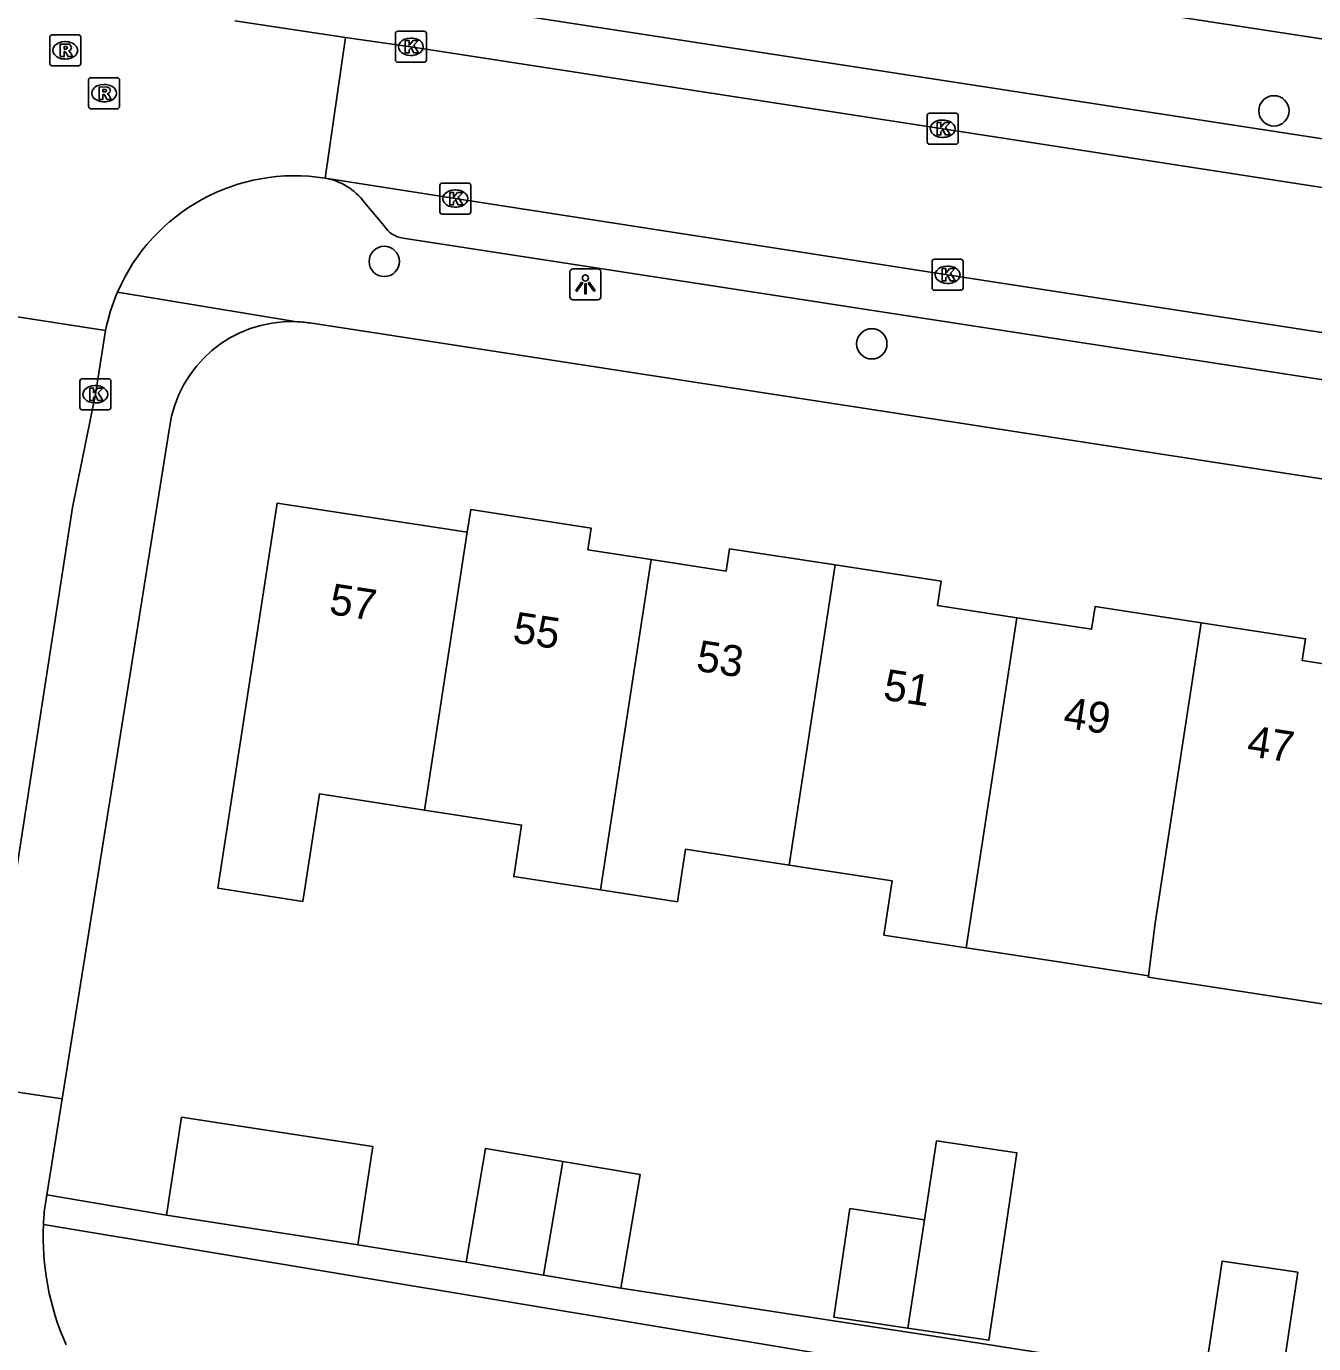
# Model space of a CAD drawing. Extents: x 161486 to 162249, y 379484 to 380829.
# Drawn here: x 161922.97 to 161964.49, y 380504.41 to 380546.91 of the extents above; entities that cross this region are included whole.
import ezdxf

# ---------------------------------------------------------------- set-up
doc = ezdxf.new("R2010")
doc.units = 0
for name, color, linetype in [('IMGEO_Boom', 7, 'Continuous'), ('IMGEO_Kolk', 7, 'Continuous'), ('IMGEO_Lichtpunt', 7, 'Continuous'), ('IMGEO_Pand', 7, 'Continuous'), ('IMGEO_Pand_nummerreeks', 7, 'Continuous'), ('IMGEO_Rijbaan_lokaal_open', 7, 'Continuous'), ('IMGEO_Rioolput', 7, 'Continuous'), ('IMGEO_Voetpad_open', 7, 'Continuous')]:
    doc.layers.add(name, color=color, linetype=linetype)

msp = doc.modelspace()

# ---------------------------------------------------------------- linework, layer by layer
at = {"layer": 'IMGEO_Boom'}
for centre in [(161963.213, 380544.18), (161934.512, 380539.321), (161950.241, 380536.664)]:
    msp.add_circle(centre, 0.489, dxfattribs=at)
at = {"layer": 'IMGEO_Kolk'}
for p, q in [((161934.87, 380545.822), (161934.87, 380546.674)), ((161934.945, 380546.748), (161935.797, 380546.748)), ((161935.358, 380546.528), (161935.383, 380546.528)), ((161935.871, 380546.674), (161935.871, 380545.822)), ((161935.797, 380545.748), (161934.945, 380545.748)), ((161935.381, 380545.968), (161935.356, 380545.968)), ((161952.027, 380543.178), (161952.027, 380544.03)), ((161952.102, 380544.104), (161952.954, 380544.104)), ((161953.028, 380544.03), (161953.028, 380543.178)), ((161952.515, 380543.884), (161952.54, 380543.884)), ((161952.954, 380543.104), (161952.102, 380543.104)), ((161952.538, 380543.324), (161952.513, 380543.324)), ((161936.379, 380541.849), (161937.231, 380541.849)), ((161936.304, 380540.923), (161936.304, 380541.775)), ((161936.792, 380541.629), (161936.817, 380541.629)), ((161937.305, 380541.775), (161937.305, 380540.923)), ((161936.815, 380541.069), (161936.79, 380541.069)), ((161937.231, 380540.849), (161936.379, 380540.849)), ((161952.185, 380538.466), (161952.185, 380539.318)), ((161952.26, 380539.392), (161953.112, 380539.392)), ((161953.186, 380539.318), (161953.186, 380538.466)), ((161952.673, 380539.172), (161952.698, 380539.172)), ((161953.112, 380538.392), (161952.26, 380538.392)), ((161952.696, 380538.612), (161952.671, 380538.612)), ((161924.692, 380534.61), (161924.692, 380535.462)), ((161924.767, 380535.536), (161925.619, 380535.536)), ((161925.693, 380535.462), (161925.693, 380534.61)), ((161925.18, 380535.316), (161925.205, 380535.316)), ((161925.203, 380534.756), (161925.178, 380534.756)), ((161925.619, 380534.536), (161924.767, 380534.536))]:
    msp.add_line(p, q, dxfattribs=at)
for points in [[(161934.87, 380545.822), (161934.87, 380546.674)], [(161934.945, 380546.748), (161935.797, 380546.748)], [(161935.871, 380546.674), (161935.871, 380545.822)], [(161935.191, 380546.448), (161935.314, 380546.448), (161935.314, 380546.297), (161935.444, 380546.448), (161935.608, 380546.448), (161935.462, 380546.297), (161935.615, 380546.048), (161935.463, 380546.048), (161935.378, 380546.212), (161935.314, 380546.145), (161935.314, 380546.048), (161935.191, 380546.048), (161935.191, 380546.448)], [(161935.797, 380545.748), (161934.945, 380545.748)], [(161952.027, 380543.178), (161952.027, 380544.03)], [(161952.102, 380544.104), (161952.954, 380544.104)], [(161953.028, 380544.03), (161953.028, 380543.178)], [(161952.348, 380543.804), (161952.471, 380543.804), (161952.471, 380543.653), (161952.601, 380543.804), (161952.765, 380543.804), (161952.619, 380543.653), (161952.772, 380543.404), (161952.62, 380543.404), (161952.535, 380543.568), (161952.471, 380543.501), (161952.471, 380543.404), (161952.348, 380543.404), (161952.348, 380543.804)], [(161952.954, 380543.104), (161952.102, 380543.104)], [(161936.379, 380541.849), (161937.231, 380541.849)], [(161936.304, 380540.923), (161936.304, 380541.775)], [(161936.625, 380541.549), (161936.748, 380541.549), (161936.748, 380541.398), (161936.878, 380541.549), (161937.042, 380541.549), (161936.896, 380541.398), (161937.049, 380541.149), (161936.897, 380541.149), (161936.812, 380541.313), (161936.748, 380541.246), (161936.748, 380541.149), (161936.625, 380541.149), (161936.625, 380541.549)], [(161937.305, 380541.775), (161937.305, 380540.923)], [(161937.231, 380540.849), (161936.379, 380540.849)], [(161952.185, 380538.466), (161952.185, 380539.318)], [(161952.26, 380539.392), (161953.112, 380539.392)], [(161953.186, 380539.318), (161953.186, 380538.466)], [(161952.506, 380539.092), (161952.629, 380539.092), (161952.629, 380538.941), (161952.759, 380539.092), (161952.923, 380539.092), (161952.777, 380538.941), (161952.93, 380538.692), (161952.778, 380538.692), (161952.693, 380538.856), (161952.629, 380538.789), (161952.629, 380538.692), (161952.506, 380538.692), (161952.506, 380539.092)], [(161953.112, 380538.392), (161952.26, 380538.392)], [(161924.692, 380534.61), (161924.692, 380535.462)], [(161924.767, 380535.536), (161925.619, 380535.536)], [(161925.693, 380535.462), (161925.693, 380534.61)], [(161925.013, 380535.236), (161925.136, 380535.236), (161925.136, 380535.085), (161925.266, 380535.236), (161925.43, 380535.236), (161925.284, 380535.085), (161925.437, 380534.836), (161925.285, 380534.836), (161925.2, 380535), (161925.136, 380534.933), (161925.136, 380534.836), (161925.013, 380534.836), (161925.013, 380535.236)], [(161925.619, 380534.536), (161924.767, 380534.536)]]:
    msp.add_lwpolyline(points, dxfattribs=at)
for centre, start, end in [((161934.947, 380546.672), 91.552, 178.448), ((161934.947, 380546.672), 91.552, 178.448), ((161935.795, 380546.672), 1.552, 88.448), ((161935.795, 380546.672), 1.552, 88.448), ((161934.947, 380545.824), 181.552, 268.448), ((161934.947, 380545.824), 181.552, 268.448), ((161935.795, 380545.824), 271.552, 358.448), ((161935.795, 380545.824), 271.552, 358.448), ((161952.104, 380544.028), 91.552, 178.448), ((161952.104, 380544.028), 91.552, 178.448), ((161952.952, 380544.028), 1.552, 88.448), ((161952.952, 380544.028), 1.552, 88.448), ((161952.104, 380543.18), 181.552, 268.448), ((161952.104, 380543.18), 181.552, 268.448), ((161952.952, 380543.18), 271.552, 358.448), ((161952.952, 380543.18), 271.552, 358.448), ((161936.381, 380541.773), 91.552, 178.448), ((161936.381, 380541.773), 91.552, 178.448), ((161937.229, 380541.773), 1.552, 88.448), ((161937.229, 380541.773), 1.552, 88.448), ((161936.381, 380540.925), 181.552, 268.448), ((161936.381, 380540.925), 181.552, 268.448), ((161937.229, 380540.925), 271.552, 358.448), ((161937.229, 380540.925), 271.552, 358.448), ((161952.262, 380539.316), 91.552, 178.448), ((161952.262, 380539.316), 91.552, 178.448), ((161953.11, 380539.316), 1.552, 88.448), ((161953.11, 380539.316), 1.552, 88.448), ((161952.262, 380538.468), 181.552, 268.448), ((161952.262, 380538.468), 181.552, 268.448), ((161953.11, 380538.468), 271.552, 358.448), ((161953.11, 380538.468), 271.552, 358.448), ((161924.769, 380535.46), 91.552, 178.448), ((161924.769, 380535.46), 91.552, 178.448), ((161925.617, 380535.46), 1.552, 88.448), ((161925.617, 380535.46), 1.552, 88.448), ((161924.769, 380534.612), 181.552, 268.448), ((161924.769, 380534.612), 181.552, 268.448), ((161925.617, 380534.612), 271.552, 358.448), ((161925.617, 380534.612), 271.552, 358.448)]:
    msp.add_arc(centre, 0.0765, start, end, dxfattribs=at)
for centre, major_axis, ratio, start_param, end_param in [((161935.357, 380546.248), (-0.387, 0.002), 0.722429, 4.712389, 7.853982), ((161935.382, 380546.248), (-0.39, 0.002), 0.717154, 1.570796, 4.712389), ((161952.514, 380543.604), (-0.387, 0.002), 0.722429, 4.712389, 7.853982), ((161952.539, 380543.604), (-0.39, 0.002), 0.717154, 1.570796, 4.712389), ((161936.791, 380541.349), (-0.387, 0.002), 0.722429, 4.712389, 7.853982), ((161936.816, 380541.349), (-0.39, 0.002), 0.717154, 1.570796, 4.712389), ((161952.672, 380538.892), (-0.387, 0.002), 0.722429, 4.712389, 7.853982), ((161952.697, 380538.892), (-0.39, 0.002), 0.717154, 1.570796, 4.712389), ((161925.179, 380535.036), (-0.387, 0.002), 0.722429, 4.712389, 7.853982), ((161925.204, 380535.036), (-0.39, 0.002), 0.717154, 1.570796, 4.712389)]:
    msp.add_ellipse(centre, major_axis=major_axis, ratio=ratio, start_param=start_param, end_param=end_param, dxfattribs=at)
at = {"layer": 'IMGEO_Lichtpunt'}
for p, q in [((161940.504, 380538.988), (161940.504, 380538.181)), ((161940.504, 380538.988), (161940.504, 380538.181)), ((161941.406, 380539.083), (161940.598, 380539.083)), ((161941.406, 380539.083), (161940.598, 380539.083)), ((161941.5, 380538.181), (161941.5, 380538.988)), ((161941.5, 380538.181), (161941.5, 380538.988)), ((161940.598, 380538.087), (161941.406, 380538.087)), ((161940.598, 380538.087), (161941.406, 380538.087))]:
    msp.add_line(p, q, dxfattribs=at)
for points in [[(161940.878, 380538.652), (161940.917, 380538.624), (161940.729, 380538.362), (161940.691, 380538.389), (161940.878, 380538.652)], [(161940.98, 380538.604), (161941.027, 380538.604), (161941.027, 380538.282), (161940.98, 380538.282), (161940.98, 380538.604)], [(161941.09, 380538.624), (161941.128, 380538.651), (161941.315, 380538.389), (161941.276, 380538.361), (161941.09, 380538.624)]]:
    msp.add_lwpolyline(points, dxfattribs=at)
msp.add_circle((161941.003, 380538.786), 0.0994, dxfattribs=at)
for centre, start, end in [((161940.598, 380538.988), 90, 180), ((161940.598, 380538.988), 90, 180), ((161941.406, 380538.988), 0, 90), ((161941.406, 380538.988), 0, 90), ((161940.598, 380538.181), 180, 270), ((161940.598, 380538.181), 180, 270), ((161941.406, 380538.181), 270, 0), ((161941.406, 380538.181), 270, 360)]:
    msp.add_arc(centre, 0.0946, start, end, dxfattribs=at)
at = {"layer": 'IMGEO_Pand'}
for points in [[(161935.813, 380521.621), (161932.42, 380522.143), (161931.888, 380518.678), (161929.148, 380519.1), (161931.059, 380531.529), (161936.985, 380530.618), (161937.189, 380530.587)], [(161937.189, 380530.587), (161937.301, 380531.315), (161941.187, 380530.718), (161941.08, 380530.019), (161943.124, 380529.705)], [(161937.189, 380530.587), (161935.813, 380521.621)], [(161943.124, 380529.705), (161945.54, 380529.334), (161945.651, 380530.056), (161949.063, 380529.531)], [(161941.487, 380519.048), (161943.124, 380529.705)], [(161949.063, 380529.531), (161947.576, 380519.847)], [(161949.063, 380529.531), (161952.481, 380529.006), (161952.36, 380528.221), (161954.923, 380527.827)], [(161954.923, 380527.827), (161957.332, 380527.456), (161957.446, 380528.194), (161960.869, 380527.668)], [(161954.923, 380527.827), (161953.288, 380517.183)], [(161960.869, 380527.668), (161959.381, 380517.981), (161959.162, 380516.28)], [(161960.869, 380527.668), (161964.235, 380527.151), (161964.127, 380526.446), (161966.695, 380526.052)], [(161941.487, 380519.048), (161938.688, 380519.478), (161938.943, 380521.14), (161935.813, 380521.621)], [(161947.576, 380519.847), (161944.231, 380520.361), (161943.971, 380518.666), (161941.487, 380519.048)], [(161953.288, 380517.183), (161950.629, 380517.592), (161950.898, 380519.337), (161947.576, 380519.847)], [(161959.162, 380516.28), (161956.197, 380516.736), (161953.288, 380517.183)], [(161965.048, 380515.332), (161959.156, 380516.237), (161959.162, 380516.28)], [(161927.487, 380508.552), (161927.974, 380511.717), (161934.145, 380510.768), (161933.658, 380507.603)], [(161951.405, 380504.913), (161954.021, 380504.522), (161954.543, 380508.021), (161954.922, 380510.564), (161952.332, 380510.951), (161951.942, 380508.409)], [(161937.159, 380507.044), (161937.781, 380510.712), (161940.275, 380510.29)], [(161940.275, 380510.29), (161939.653, 380506.621)], [(161940.275, 380510.29), (161942.768, 380509.867), (161942.146, 380506.198)], [(161951.405, 380504.913), (161949.015, 380505.27), (161949.537, 380508.769), (161951.942, 380508.409)], [(161933.658, 380507.603), (161927.487, 380508.552)], [(161951.942, 380508.409), (161951.405, 380504.913)], [(161939.653, 380506.621), (161937.159, 380507.044)], [(161963.981, 380506.714), (161963.444, 380503.125), (161961.01, 380503.488), (161961.546, 380507.078), (161963.981, 380506.714)], [(161942.146, 380506.198), (161939.653, 380506.621)]]:
    msp.add_lwpolyline(points, dxfattribs=at)
at = {"layer": 'IMGEO_Rijbaan_lokaal_open'}
for points in [[(161933.264, 380546.55), (161929.69, 380547.086)], [(161932.606, 380542.007), (161933.264, 380546.55)], [(161933.264, 380546.55), (161935.372, 380546.247), (161952.528, 380543.603), (161973.878, 380540.297), (161995.793, 380536.963), (162000, 380536.329), (162000.684, 380536.226)], [(161999.874, 380531.653), (161994.763, 380532.455), (161975.164, 380535.431), (161952.685, 380538.893), (161936.805, 380541.351), (161932.606, 380542.007)], [(161925.521, 380537.092), (161920.649, 380537.844)], [(161921.604, 380512.685), (161922.248, 380517.116), (161924.453, 380531.388), (161925.192, 380535.036), (161925.521, 380537.092)]]:
    msp.add_lwpolyline(points, dxfattribs=at)
for centre, radius, start, end in [((161931.617, 380535.869), 6.217, 80.8484, 156.6311), ((161931.625, 380535.864), 6.226, 156.6182, 168.6265)]:
    msp.add_arc(centre, radius, start, end, dxfattribs=at)
at = {"layer": 'IMGEO_Rioolput'}
for p, q in [((161923.721, 380545.706), (161923.721, 380546.558)), ((161923.796, 380546.632), (161924.648, 380546.632)), ((161924.722, 380546.558), (161924.722, 380545.706)), ((161924.209, 380546.412), (161924.234, 380546.412)), ((161924.648, 380545.632), (161923.796, 380545.632)), ((161924.232, 380545.852), (161924.207, 380545.852)), ((161925.05, 380545.25), (161925.902, 380545.25)), ((161924.975, 380544.324), (161924.975, 380545.176)), ((161925.463, 380545.03), (161925.488, 380545.03)), ((161925.976, 380545.176), (161925.976, 380544.324)), ((161925.486, 380544.47), (161925.461, 380544.47)), ((161925.902, 380544.25), (161925.05, 380544.25))]:
    msp.add_line(p, q, dxfattribs=at)
for points in [[(161923.721, 380545.706), (161923.721, 380546.558)], [(161923.796, 380546.632), (161924.648, 380546.632)], [(161924.722, 380546.558), (161924.722, 380545.706)], [(161924.31, 380546.33), (161924.058, 380546.332), (161924.058, 380545.932)], [(161924.058, 380545.932), (161924.182, 380545.932), (161924.182, 380546.094), (161924.193, 380546.094)], [(161924.236, 380546.251), (161924.182, 380546.251), (161924.182, 380546.17)], [(161924.182, 380546.17), (161924.234, 380546.17)], [(161924.24, 380546.065), (161924.311, 380545.932), (161924.451, 380545.932), (161924.386, 380546.058)], [(161924.648, 380545.632), (161923.796, 380545.632)], [(161925.05, 380545.25), (161925.902, 380545.25)], [(161924.975, 380544.324), (161924.975, 380545.176)], [(161925.564, 380544.948), (161925.312, 380544.95), (161925.312, 380544.55)], [(161925.49, 380544.869), (161925.436, 380544.869), (161925.436, 380544.788)], [(161925.436, 380544.788), (161925.488, 380544.788)], [(161925.976, 380545.176), (161925.976, 380544.324)], [(161925.312, 380544.55), (161925.436, 380544.55), (161925.436, 380544.712), (161925.447, 380544.712)], [(161925.494, 380544.683), (161925.565, 380544.55), (161925.705, 380544.55), (161925.64, 380544.676)], [(161925.902, 380544.25), (161925.05, 380544.25)]]:
    msp.add_lwpolyline(points, dxfattribs=at)
for centre, radius, start, end in [((161923.798, 380546.556), 0.0765, 91.552, 178.448), ((161923.798, 380546.556), 0.0765, 91.552, 178.448), ((161924.646, 380546.556), 0.0765, 1.552, 88.448), ((161924.646, 380546.556), 0.0765, 1.552, 88.448), ((161924.192, 380546.041), 0.0533, 26.0293, 88.6989), ((161924.218, 380546.359), 0.19, 274.7715, 282.9687), ((161924.242, 380546.155), 0.0964, 77.0061, 93.1865), ((161924.256, 380546.212), 0.0378, 276.6634, 79.6772), ((161924.309, 380546.22), 0.109, 350.3612, 89.416), ((161924.307, 380546.22), 0.112, 277.5842, 350.9817), ((161924.291, 380546.005), 0.108, 29.5134, 73.7905), ((161923.798, 380545.708), 0.0765, 181.552, 268.448), ((161923.798, 380545.708), 0.0765, 181.552, 268.448), ((161924.646, 380545.708), 0.0765, 271.552, 358.448), ((161924.646, 380545.708), 0.0765, 271.552, 358.448), ((161925.052, 380545.174), 0.0765, 91.552, 178.448), ((161925.052, 380545.174), 0.0765, 91.552, 178.448), ((161925.9, 380545.174), 0.0765, 1.552, 88.448), ((161925.9, 380545.174), 0.0765, 1.552, 88.448), ((161925.472, 380544.977), 0.19, 274.7715, 282.9687), ((161925.496, 380544.773), 0.0964, 77.0061, 93.1865), ((161925.51, 380544.83), 0.0378, 276.6634, 79.6772), ((161925.563, 380544.838), 0.109, 350.3612, 89.416), ((161925.561, 380544.838), 0.112, 277.5842, 350.9817), ((161925.446, 380544.659), 0.0533, 26.0293, 88.6989), ((161925.545, 380544.623), 0.108, 29.5134, 73.7905), ((161925.052, 380544.326), 0.0765, 181.552, 268.448), ((161925.052, 380544.326), 0.0765, 181.552, 268.448), ((161925.9, 380544.326), 0.0765, 271.552, 358.448), ((161925.9, 380544.326), 0.0765, 271.552, 358.448)]:
    msp.add_arc(centre, radius, start, end, dxfattribs=at)
for centre, major_axis, ratio, start_param, end_param in [((161924.208, 380546.132), (-0.387, 0.002), 0.722429, 4.712389, 7.853982), ((161924.233, 380546.132), (-0.39, 0.002), 0.717154, 1.570796, 4.712389), ((161925.462, 380544.75), (-0.387, 0.002), 0.722429, 4.712389, 7.853982), ((161925.487, 380544.75), (-0.39, 0.002), 0.717154, 1.570796, 4.712389)]:
    msp.add_ellipse(centre, major_axis=major_axis, ratio=ratio, start_param=start_param, end_param=end_param, dxfattribs=at)
at = {"layer": 'IMGEO_Voetpad_open'}
for points in [[(161926.533, 380552.341), (161933.1, 380551.357), (161963.411, 380546.705), (161989.926, 380542.639), (162000, 380540.965), (162001.608, 380540.698)], [(161998.077, 380538.155), (161932.83, 380548.205)], [(161933.865, 380541.239), (161934.51, 380540.47)], [(161935.118, 380540.075), (161996.932, 380530.558)], [(161925.91, 380538.335), (161931.63, 380537.381)], [(162000.674, 380526.189), (162000.627, 380526.234), (162000, 380526.588), (161998.738, 380527.044), (161986.998, 380528.881), (161932.112, 380537.338)], [(161927.582, 380533.959), (161924.124, 380512.314)], [(161921.604, 380512.685), (161924.124, 380512.314)], [(161924.124, 380512.314), (161923.628, 380509.209)], [(161923.628, 380509.209), (161923.552, 380508.732)], [(161923.628, 380509.209), (161927.487, 380508.552)], [(161923.518, 380508.257), (161963.35, 380501.629), (161958.004, 380465.551)], [(161933.658, 380507.603), (161937.159, 380507.044)], [(161942.146, 380506.198), (161953.363, 380504.486), (161959.871, 380503.456), (161965.827, 380502.514), (161983.214, 380499.84), (161983.127, 380499.132), (161983.106, 380498.993), (161986.607, 380498.522)]]:
    msp.add_lwpolyline(points, dxfattribs=at)
for centre, radius, start, end in [((161932.256, 380540.017), 2.021, 37.214, 80.019), ((161935.228, 380540.91), 0.843, 211.5112, 262.4676), ((161931.515, 380533.412), 3.971, 88.3365, 172.0829), ((161931.527, 380533.506), 3.876, 81.3232, 88.4809), ((161932.871, 380507.826), 9.363, 174.4486, 177.363), ((161932.162, 380507.871), 8.652, 177.4399, 203.8136)]:
    msp.add_arc(centre, radius, start, end, dxfattribs=at)

# ---------------------------------------------------------------- texts
at = {"layer": 'IMGEO_Pand_nummerreeks'}
for s, rotation, p in [('57', 351.2108, (161932.701, 380527.955)), ('55', 351.2108, (161938.622, 380527.04)), ('53', 351.2104, (161944.543, 380526.125)), ('51', 351.2104, (161950.576, 380525.193)), ('49', 351.2108, (161956.385, 380524.293)), ('47', 351.2108, (161962.306, 380523.378))]:
    msp.add_text(s, height=1, rotation=rotation, dxfattribs=at).set_placement(p)

doc.saveas('drawing.dxf')
